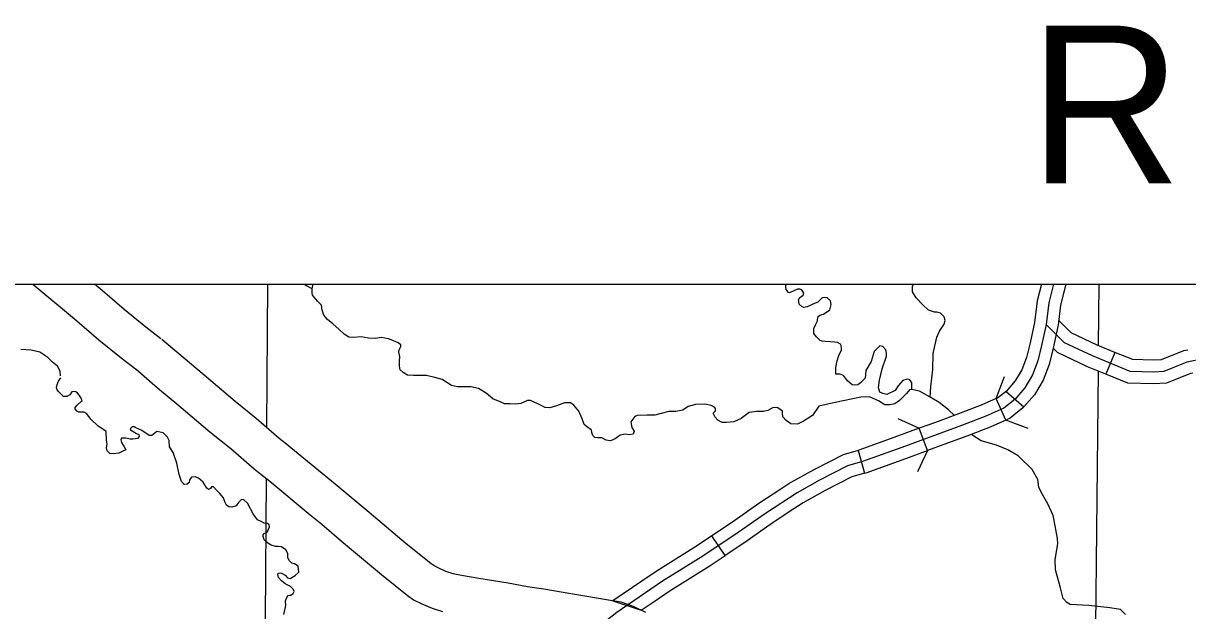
# Model space of a CAD drawing. Extents: x 8749 to 11879, y 13275 to 15339.
# Drawn here: x 10505.4 to 10653.1, y 14414.8 to 14489.4 of the extents above; entities that cross this region are included whole.
import ezdxf

# ---------------------------------------------------------------- set-up
doc = ezdxf.new("R2010")
doc.units = 0
for name, color, linetype in [('Level 10', 7, 'Continuous'), ('Level 31', 7, 'Continuous'), ('Level 32', 7, 'Continuous'), ('Level 35', 7, 'Continuous'), ('Level 38', 7, 'Continuous'), ('Level 5', 7, 'Continuous'), ('R_Draft', 7, 'Continuous')]:
    doc.layers.add(name, color=color, linetype=linetype)

msp = doc.modelspace()

# ---------------------------------------------------------------- linework, layer by layer
at = {"layer": 'Level 10'}
for points in [[(10506.59, 14456.3), (10511.89, 14451.9), (10514.98, 14449.23), (10517.81, 14446.95), (10519.78, 14445.41)], [(10522.85, 14449.36), (10520.92, 14450.86), (10518.18, 14453.07), (10515.12, 14455.72), (10514.41, 14456.3)], [(10584.34, 14414.61), (10582.78, 14415.37), (10581.23, 14415.93), (10579.89, 14416.16), (10575.09, 14416.96), (10571.41, 14417.57), (10569.36, 14417.88), (10566.89, 14418.34), (10563.18, 14418.92), (10560.95, 14419.3), (10559.9, 14419.55), (10558.99, 14419.84), (10558.08, 14420.23), (10557.5, 14420.53), (10557.08, 14420.83), (10553.97, 14423.33), (10549.24, 14427.3), (10546.47, 14429.66), (10544.95, 14430.9), (10539.8, 14435.15), (10538.59, 14436.13), (10537.82, 14436.72), (10534.94, 14439.25), (10532.24, 14441.42), (10528.32, 14444.73), (10525.65, 14446.97), (10522.94, 14449.28)], [(10519.69, 14445.49), (10522.42, 14443.15), (10525.1, 14440.9), (10529.06, 14437.56), (10531.72, 14435.42), (10534.65, 14432.84), (10535.5, 14432.2), (10536.64, 14431.28), (10541.78, 14427.04), (10543.26, 14425.82), (10546.01, 14423.48), (10550.8, 14419.46), (10554.07, 14416.84), (10554.9, 14416.25), (10555.94, 14415.71), (10557.23, 14415.16), (10558.56, 14414.73)]]:
    msp.add_lwpolyline(points, dxfattribs=at)
at = {"layer": 'Level 31'}
for p, q in [((10630.04, 14442.69), (10632.29, 14440.71)), ((10630.03, 14439.04), (10630.03, 14439.04)), ((10611.27, 14435.2), (10612.11, 14432.32)), ((10620.09, 14435.19), (10620.09, 14435.19)), ((10594.4, 14421.85), (10592.73, 14424.34)), ((10592.73, 14424.34), (10592.73, 14424.34))]:
    msp.add_line(p, q, dxfattribs=at)
for points in [[(10634.53, 14456.3), (10633.98, 14454.18), (10633.66, 14451.45)], [(10637.63, 14456.3), (10636.94, 14453.63), (10636.64, 14451.09)], [(10633.66, 14451.45), (10633.66, 14451.43), (10633.1, 14448.86), (10632.64, 14447.01), (10632.05, 14445.43), (10631.21, 14444.02), (10630.04, 14442.69)], [(10636.64, 14451.09), (10636.62, 14450.94), (10636.02, 14448.18), (10635.5, 14446.11), (10634.76, 14444.13), (10633.65, 14442.25), (10632.29, 14440.71)], [(10721.61, 14444.96), (10709.49, 14445.23), (10699.27, 14445.4), (10691.1, 14445.32), (10681.42, 14445.58), (10668.54, 14446.12), (10656.9, 14446.83), (10655.03, 14446.83), (10652.99, 14446.38), (10650.06, 14445.23), (10648.73, 14445.14), (10645.8, 14445.23), (10641, 14447.18), (10637.45, 14448.87), (10635.14, 14451.18)], [(10628.8, 14441.77), (10626.89, 14440.92), (10624.01, 14439.83), (10621.1, 14438.76)], [(10628.8, 14441.77), (10628.97, 14441.85), (10630.1, 14442.76)], [(10630.03, 14439.04), (10628.8, 14441.77)], [(10632.29, 14440.71), (10632.18, 14440.58), (10630.55, 14439.27), (10630.03, 14439.04)], [(10621.1, 14438.76), (10619.04, 14438)], [(10630.03, 14439.04), (10628.04, 14438.15), (10625.06, 14437.02), (10622.14, 14435.94)], [(10619.04, 14438), (10616.29, 14436.99), (10611.37, 14435.23), (10611.27, 14435.2)], [(10620.09, 14435.19), (10619.04, 14438)], [(10622.14, 14435.94), (10620.09, 14435.19)], [(10611.27, 14435.2), (10609.37, 14434.65), (10605.66, 14432.75), (10602.74, 14431.11), (10601.48, 14430.28)], [(10612.11, 14432.32), (10612.29, 14432.37), (10617.32, 14434.17), (10620.09, 14435.19)], [(10612.11, 14432.32), (10610.48, 14431.85), (10607.08, 14430.11), (10604.31, 14428.54), (10603.13, 14427.77)], [(10601.48, 14430.28), (10598.68, 14428.44), (10595.22, 14425.99), (10592.73, 14424.34)], [(10603.13, 14427.77), (10600.37, 14425.96), (10596.91, 14423.52), (10594.4, 14421.85)], [(10592.73, 14424.34), (10590.78, 14423.04), (10585.66, 14419.83), (10583.85, 14418.61)], [(10585.54, 14416.12), (10587.3, 14417.32), (10592.4, 14420.52), (10594.4, 14421.85)], [(10583.85, 14418.61), (10580.17, 14416.11), (10583.74, 14414.9)], [(10583.74, 14414.9), (10585.54, 14416.12)]]:
    msp.add_lwpolyline(points, dxfattribs=at)
at = {"layer": 'Level 32'}
msp.add_line((10643.85, 14447.64), (10642.72, 14444.86), dxfattribs=at)
for points in [[(10643.85, 14447.64), (10641.6, 14448.56), (10638.32, 14450.12), (10636.71, 14451.73)], [(10642.72, 14444.86), (10640.39, 14445.81), (10636.57, 14447.63), (10636.02, 14448.18)], [(10653.09, 14447.94), (10652.55, 14447.82), (10649.73, 14446.71), (10648.7, 14446.64), (10646.11, 14446.72), (10643.85, 14447.64)], [(10653.73, 14445.01), (10653.43, 14444.94), (10650.39, 14443.75), (10648.75, 14443.64), (10645.48, 14443.74), (10642.72, 14444.86)]]:
    msp.add_lwpolyline(points, dxfattribs=at)
at = {"layer": 'Level 35'}
for points in [[(10552.66, 14448.96), (10552.25, 14449.13), (10551.7, 14449.36), (10550.77, 14449.51), (10550.07, 14449.41), (10549.19, 14449.44), (10548.26, 14449.61), (10547.28, 14449.51), (10546.68, 14449.59), (10546.08, 14449.96), (10545.45, 14450.54), (10544.65, 14451.27), (10543.99, 14451.8), (10543.52, 14452.37), (10543.29, 14452.98), (10543.19, 14453.63), (10542.71, 14454.16), (10542.06, 14454.91), (10542.04, 14455.16), (10542.01, 14455.39), (10542.01, 14455.69), (10541.84, 14455.79), (10541.58, 14455.97), (10541.21, 14456.14), (10541.08, 14456.3)], [(10542.01, 14455.69), (10542.17, 14456.3)], [(10605.83, 14453.9), (10604.82, 14453.4), (10604.4, 14453.32), (10604.17, 14453.42), (10603.82, 14453.75), (10603.74, 14454.1), (10603.72, 14454.3), (10603.89, 14454.6), (10604.32, 14454.9), (10604.4, 14455.15), (10604.12, 14455.56), (10603.89, 14455.66), (10603.59, 14455.68), (10603.12, 14455.45), (10602.56, 14455.18), (10602.39, 14455.28), (10602.16, 14455.61), (10602.11, 14455.93), (10602.11, 14456.18), (10602.18, 14456.3)], [(10620.41, 14441.95), (10620.49, 14443.25), (10620.74, 14445.45), (10620.79, 14447.5), (10621.27, 14449.55), (10621.6, 14450.33), (10622.18, 14451.21), (10622.31, 14451.69), (10622.18, 14452.17), (10621.73, 14452.63), (10621.27, 14452.75), (10620.95, 14452.75), (10620.21, 14452.98), (10619.48, 14453.69), (10618.65, 14454.57), (10618.19, 14455.33), (10618.17, 14456.01), (10618.31, 14456.3)], [(10608.46, 14444.87), (10608.44, 14445.64), (10608.59, 14446.44), (10608.89, 14447.39), (10609.16, 14447.92), (10609.19, 14448.17), (10609.11, 14448.5), (10609.04, 14448.67), (10608.66, 14448.9), (10608.34, 14448.95), (10607.78, 14448.98), (10607.16, 14449.03), (10606.7, 14449.08), (10606.48, 14449.15), (10606, 14449.6), (10605.68, 14450.03), (10605.65, 14450.66), (10605.88, 14451.14), (10606.13, 14451.64), (10606.15, 14452.16), (10606.43, 14452.37), (10606.91, 14452.49), (10607.68, 14453.02), (10607.86, 14453.7), (10607.76, 14454.2), (10607.36, 14454.58), (10607.03, 14454.6), (10606.73, 14454.55), (10606.15, 14454.02), (10605.83, 14453.9)], [(10559.7, 14443.43), (10558.51, 14444.19), (10557.6, 14444.44), (10556.53, 14444.71), (10555.8, 14444.69), (10554.87, 14444.69), (10554.14, 14444.74), (10553.57, 14445.07), (10553.19, 14445.44), (10553.11, 14445.89), (10553.09, 14446.47), (10553.14, 14447.13), (10553.04, 14447.65), (10553.06, 14447.95), (10553.29, 14448.38), (10553.29, 14448.58), (10552.94, 14448.86), (10552.66, 14448.96)], [(10510.11, 14444.67), (10510.06, 14445.26), (10509.74, 14445.87), (10509.1, 14446.39), (10508.49, 14446.98), (10507.48, 14447.67), (10506.37, 14447.94), (10505.07, 14447.99)], [(10618.09, 14442.91), (10618.09, 14443.79), (10617.84, 14444.16), (10617.52, 14444.26), (10616.96, 14444.06), (10616.36, 14443.41), (10615.96, 14442.81), (10614.93, 14442.31), (10614.43, 14442.41), (10614.05, 14442.61), (10613.88, 14443.16), (10614, 14444.11), (10614.35, 14445.57), (10614.86, 14447.15), (10614.86, 14447.53), (10614.78, 14447.98), (10614.43, 14448.38), (10614.05, 14448.48), (10613.3, 14447.75), (10612.95, 14446.47), (10612.27, 14445.34), (10612.17, 14444.36), (10611.57, 14443.79), (10611.24, 14443.51), (10610.77, 14443.46), (10610.52, 14443.54), (10609.94, 14444.04), (10609.41, 14444.72)], [(10515.9, 14437.58), (10514.82, 14438.32), (10513.98, 14439.13), (10513.69, 14439.5), (10513.39, 14439.87), (10513.12, 14440.04), (10512.63, 14440.06), (10512.43, 14440.06), (10512.19, 14440.19), (10511.97, 14440.46), (10511.97, 14440.65), (10512.21, 14440.92), (10512.73, 14441.42), (10512.83, 14441.49), (10512.73, 14441.83), (10512.51, 14442.15), (10512.26, 14442.47), (10512.04, 14442.64), (10511.75, 14442.69), (10511.55, 14442.64), (10511.3, 14442.25), (10510.91, 14442.03), (10510.49, 14442.03), (10510.22, 14442.3), (10509.86, 14442.67), (10509.66, 14442.87), (10509.61, 14443.14), (10509.68, 14443.55), (10509.86, 14443.97), (10510.15, 14444.42)], [(10609.41, 14444.72), (10609.01, 14444.89), (10608.46, 14444.87)], [(10582.88, 14437.63), (10582.76, 14437.26), (10582.28, 14437.16), (10581.71, 14437.26), (10581.08, 14437.13), (10580.48, 14436.65), (10579.88, 14436.43), (10579.3, 14436.5), (10578.77, 14436.78), (10578.27, 14436.8), (10577.89, 14436.85), (10577.62, 14437.1), (10577.49, 14437.48), (10577.44, 14437.76), (10577.22, 14437.96), (10577.02, 14438.08), (10576.54, 14438.49), (10576.29, 14439.21), (10575.84, 14440.17), (10575.21, 14440.92), (10574.81, 14441.25), (10574.05, 14441.22), (10573, 14440.87), (10572.17, 14440.62), (10571.6, 14440.65), (10570.64, 14441.1), (10569.71, 14441.52), (10569.34, 14441.55), (10568.48, 14441.17), (10567.83, 14441.07), (10567.1, 14441.1), (10566.43, 14441.1), (10565.87, 14441.35), (10564.95, 14441.73), (10564.09, 14442.48), (10563.14, 14443.06), (10562.16, 14443.28), (10560.48, 14443.26), (10559.7, 14443.43)], [(10620.41, 14441.95), (10619.05, 14442.71), (10618.09, 14442.91), (10617.79, 14442.89), (10617.41, 14442.43), (10616.55, 14441.55), (10615.92, 14441.09), (10615.31, 14440.97), (10614.66, 14440.99), (10613.85, 14441.47), (10612.74, 14441.98), (10611.63, 14441.95), (10608.37, 14441.29)], [(10623.5, 14439.64), (10622.76, 14440.36), (10621.55, 14441.29), (10620.41, 14441.95)], [(10608.37, 14441.29), (10606.31, 14440.8), (10605.51, 14439.62), (10604.36, 14438.91), (10603.58, 14438.54), (10602.73, 14438.56), (10602.17, 14439.01), (10601.75, 14439.47), (10601.7, 14439.92), (10601.67, 14440.19), (10601.09, 14440.6), (10600.52, 14440.65), (10599.81, 14440.27), (10599.26, 14440.12), (10598.41, 14440.14), (10597.48, 14439.99), (10596.43, 14439.26), (10595.52, 14438.81), (10594.57, 14438.76), (10594.02, 14438.74), (10593.49, 14439.04), (10593.14, 14439.42), (10592.89, 14439.92), (10593.17, 14440.24), (10593.19, 14440.42), (10593.09, 14440.65), (10592.66, 14440.9), (10591.84, 14441.05), (10590.66, 14441.02), (10589.73, 14440.75), (10589.05, 14440.29), (10588.17, 14440.12), (10587.29, 14440.12), (10586.29, 14439.89), (10585.51, 14439.67), (10584.53, 14439.69), (10583.26, 14439.64), (10582.95, 14439.52), (10582.43, 14438.81), (10582.58, 14438.11), (10582.88, 14437.63)], [(10534.54, 14427.16), (10533.83, 14428.48), (10533.34, 14428.92), (10533.07, 14428.97), (10532.7, 14428.6), (10532.39, 14428.16), (10531.84, 14427.99), (10531.45, 14428.04), (10531.18, 14428.23), (10530.94, 14428.65), (10530.79, 14429.19), (10530.32, 14429.73), (10529.95, 14430.1), (10529.51, 14430.57), (10529.24, 14430.57), (10529.12, 14430.35), (10528.87, 14430.25), (10528.65, 14430.4), (10528.18, 14431.18), (10527.62, 14431.68), (10527.2, 14431.85), (10526.71, 14431.82), (10526.46, 14431.48), (10526.44, 14431.14), (10526.19, 14430.91), (10525.78, 14430.89), (10525.43, 14431.23), (10525.14, 14432.12), (10524.84, 14433.57), (10524.38, 14434.92), (10523.93, 14435.66), (10523.88, 14436.45), (10523.69, 14436.87), (10523.12, 14437.41), (10522.31, 14437.58), (10521.7, 14437.11), (10521.33, 14437.09), (10520.4, 14437.73), (10519.66, 14438.07), (10519.44, 14438.17), (10519.19, 14438.17), (10518.95, 14437.95), (10518.99, 14437.82), (10519.76, 14437.36), (10520.05, 14437.23), (10520.1, 14436.96), (10519.88, 14436.72), (10519.29, 14436.62), (10518.92, 14436.64), (10518.38, 14436.77), (10517.84, 14436.77), (10517.74, 14436.52), (10517.84, 14436.2), (10518.16, 14435.66), (10518.38, 14435.27), (10517.94, 14435.07), (10517.5, 14434.85), (10516.81, 14434.78), (10516.37, 14434.82), (10516.02, 14435.14), (10515.95, 14435.51), (10516.02, 14435.98), (10515.95, 14436.5), (10515.9, 14437.58)], [(10628.82, 14435.85), (10626.9, 14436.42), (10625.82, 14437.07), (10625.65, 14437.24)], [(10638.18, 14415.65), (10637.75, 14415.9), (10637.27, 14416.41), (10636.97, 14417.77), (10636.32, 14420.02), (10636.26, 14421.36), (10636.62, 14423.33), (10636.59, 14424.02), (10636.29, 14425.64), (10636.01, 14426.93), (10635.33, 14428.4), (10634.5, 14429.89), (10634.22, 14430.54), (10634.09, 14431.5), (10633.34, 14432.77), (10631.59, 14434.51), (10630.28, 14435.29), (10628.82, 14435.85)], [(10539.63, 14417.05), (10539.73, 14417.29), (10539.63, 14417.59), (10539.28, 14417.93), (10538.6, 14418.25), (10538.13, 14418.64), (10537.74, 14419.06), (10537.66, 14419.45), (10537.76, 14419.65), (10538.13, 14419.6), (10538.62, 14419.36), (10538.89, 14419.01), (10539.24, 14418.96), (10539.87, 14419.33), (10540.32, 14419.75), (10540.29, 14420.12), (10540.24, 14420.49), (10539.78, 14420.81), (10539.43, 14420.88), (10539.14, 14421.2), (10538.94, 14421.57), (10538.94, 14422.13), (10538.67, 14422.58), (10538.15, 14422.95), (10537.71, 14423), (10537.37, 14423), (10536.83, 14423.19), (10536.41, 14423.44), (10536.14, 14423.64), (10535.92, 14423.86), (10535.82, 14424.25), (10535.82, 14424.5), (10535.94, 14424.64), (10536.31, 14424.84), (10536.48, 14425.21), (10536.61, 14425.5), (10536.58, 14425.75), (10536.36, 14425.92), (10535.94, 14425.95), (10535.55, 14426.17), (10535.08, 14426.4), (10534.54, 14427.16)], [(10538.45, 14414.38), (10538.67, 14415.51), (10538.65, 14416.12), (10538.84, 14416.6), (10538.99, 14416.77), (10539.26, 14416.84), (10539.63, 14417.05)], [(10643.2, 14415.2), (10640.55, 14415.52), (10638.18, 14415.65)], [(10645.19, 14414.39), (10644.56, 14415), (10643.2, 14415.2)]]:
    msp.add_lwpolyline(points, dxfattribs=at)
at = {"layer": 'Level 38'}
for points in [[(10628.8, 14441.77), (10629.86, 14444.58)], [(10616.32, 14439.25), (10619.04, 14438)], [(10632.84, 14437.98), (10630.03, 14439.04)], [(10620.09, 14435.19), (10618.83, 14432.46)]]:
    msp.add_lwpolyline(points, dxfattribs=at)
at = {"layer": 'Level 5'}
for points in [[(10536.35, 14456.3), (10536.22, 14438.12)], [(10636.08, 14456.3), (10635.46, 14453.91), (10635.14, 14451.18)], [(10641.82, 14456.3), (10641.74, 14448.49)], [(10635.14, 14451.18), (10634.56, 14448.52), (10634.07, 14446.56), (10633.4, 14444.78), (10632.43, 14443.14), (10631.14, 14441.67), (10629.76, 14440.56), (10627.47, 14439.54), (10624.53, 14438.42), (10616.81, 14435.58), (10611.83, 14433.8), (10609.92, 14433.25), (10606.37, 14431.43), (10603.53, 14429.83), (10599.53, 14427.2), (10596.06, 14424.76), (10591.59, 14421.78), (10586.48, 14418.58), (10580.66, 14414.63), (10579.47, 14413.7)], [(10641.71, 14445.27), (10641.17, 14392.69)], [(10536.18, 14431.65), (10535.93, 14395.99)]]:
    msp.add_lwpolyline(points, dxfattribs=at)
at = {"layer": 'R_Draft'}
msp.add_lwpolyline([(9678.09, 14456.3), (10959.72, 14456.3), (10959.72, 13439.87), (9678.09, 13439.87)], close=True, dxfattribs=at)

# ---------------------------------------------------------------- texts
msp.add_text('R 21 W', height=20, dxfattribs=at).set_placement((10632.98, 14469.11))

doc.saveas('drawing.dxf')
